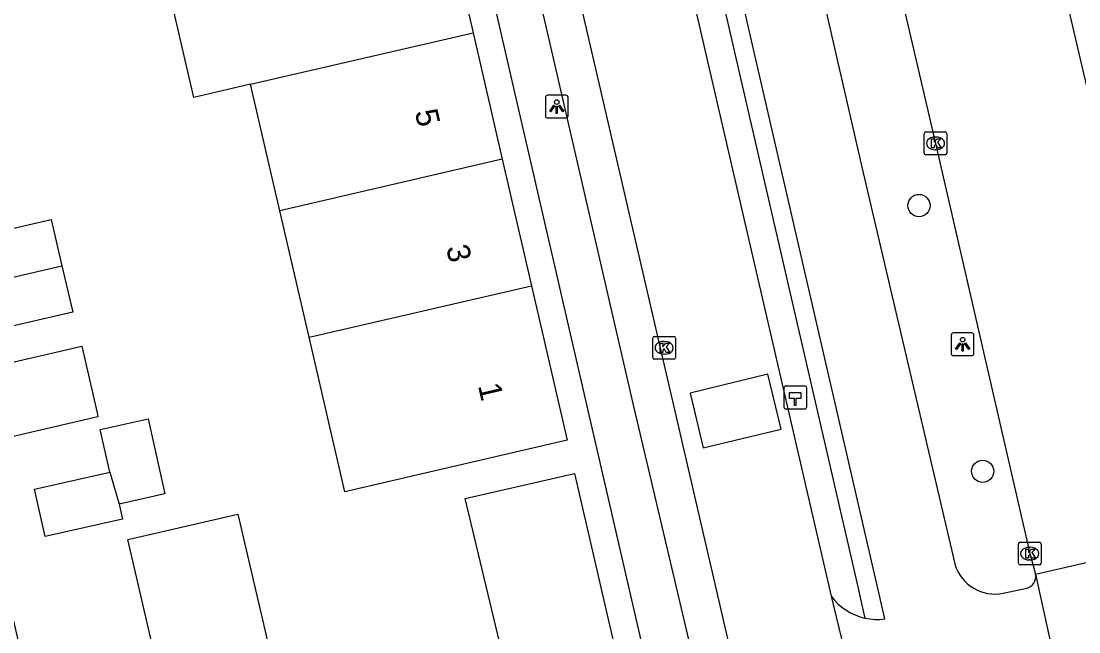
# Model space of a CAD drawing. Extents: x 156414 to 157775, y 382335 to 383765.
# Drawn here: x 156847.47 to 156893.94, y 383422.34 to 383449.16 of the extents above; entities that cross this region are included whole.
import ezdxf

# ---------------------------------------------------------------- set-up
doc = ezdxf.new("R2010")
doc.units = 0
for name, color, linetype in [('IMGEO_Boom', 7, 'Continuous'), ('IMGEO_Fietspad_gesloten', 7, 'Continuous'), ('IMGEO_Haag', 7, 'Continuous'), ('IMGEO_Hectometerpaal', 7, 'Continuous'), ('IMGEO_Kolk', 7, 'Continuous'), ('IMGEO_Lichtpunt', 7, 'Continuous'), ('IMGEO_OVBaan_gesloten', 7, 'Continuous'), ('IMGEO_Pand', 7, 'Continuous'), ('IMGEO_Pand_nummerreeks', 7, 'Continuous'), ('IMGEO_Rijbaan_lokaal_gesloten', 7, 'Continuous'), ('IMGEO_Rijbaan_lokaal_open', 7, 'Continuous'), ('IMGEO_Voetpad_open', 7, 'Continuous')]:
    doc.layers.add(name, color=color, linetype=linetype)

msp = doc.modelspace()

# ---------------------------------------------------------------- linework, layer by layer
at = {"layer": 'IMGEO_Boom'}
for centre in [(156886.915, 383441.064), (156889.715, 383429.39)]:
    msp.add_circle(centre, 0.489, dxfattribs=at)
at = {"layer": 'IMGEO_Fietspad_gesloten'}
for points in [[(156868.936, 383510.129), (156870.413, 383503.686), (156871.258, 383499.999), (156884.472, 383442.498), (156888.5, 383425.274)], [(156885.417, 383422.906), (156885.092, 383424.314), (156867.637, 383499.999), (156866.997, 383502.78), (156865.484, 383509.383)], [(156890.61, 383424.031), (156891.651, 383424.255)]]:
    msp.add_lwpolyline(points, dxfattribs=at)
for centre, radius, start, end in [((156890.262, 383425.853), 1.855, 198.196, 280.7993), ((156891.528, 383424.764), 0.523, 283.5542, 11.6001), ((156885.092, 383425.438), 2.553, 217.0839, 257.5859), ((156885.088, 383425.418), 2.533, 257.567, 277.4539)]:
    msp.add_arc(centre, radius, start, end, dxfattribs=at)
at = {"layer": 'IMGEO_Haag'}
msp.add_lwpolyline([(156851.257, 383540.179), (156855.107, 383533.758), (156855.52, 383533.027), (156857.754, 383529.083), (156858.943, 383526.985), (156860.315, 383524.256), (156861.46, 383521.425), (156862.371, 383518.51), (156863.183, 383515.418), (156863.948, 383512.313), (156864.666, 383509.198), (156866.18, 383502.592), (156866.82, 383499.811), (156884.275, 383424.125), (156884.326, 383423.903), (156884.543, 383422.944)], dxfattribs=at)
at = {"layer": 'IMGEO_Hectometerpaal'}
for p, q in [((156880.985, 383433.049), (156880.985, 383432.208)), ((156880.985, 383433.049), (156880.985, 383432.208)), ((156881.901, 383433.133), (156881.06, 383433.133)), ((156881.901, 383433.133), (156881.06, 383433.133)), ((156881.985, 383432.217), (156881.985, 383433.058)), ((156881.985, 383432.217), (156881.985, 383433.058)), ((156881.069, 383432.133), (156881.91, 383432.133)), ((156881.069, 383432.133), (156881.91, 383432.133))]:
    msp.add_line(p, q, dxfattribs=at)
msp.add_lwpolyline([(156881.51, 383432.277), (156881.45, 383432.277), (156881.45, 383432.582), (156881.23, 383432.582), (156881.23, 383432.851), (156881.73, 383432.851), (156881.73, 383432.582), (156881.51, 383432.582), (156881.51, 383432.277)], dxfattribs=at)
for centre, start, end in [((156881.063, 383433.055), 92.4484, 184.2845), ((156881.063, 383433.055), 92.4484, 184.2845), ((156881.907, 383433.055), 2.4484, 94.2845), ((156881.907, 383433.055), 2.4484, 94.2845), ((156881.063, 383432.211), 182.4484, 274.2845), ((156881.063, 383432.211), 182.4484, 274.2845), ((156881.907, 383432.211), 272.4484, 4.2845), ((156881.907, 383432.211), 272.4484, 4.2845)]:
    msp.add_arc(centre, 0.0779, start, end, dxfattribs=at)
at = {"layer": 'IMGEO_Kolk'}
for p, q in [((156887.143, 383443.37), (156887.143, 383444.222)), ((156887.218, 383444.296), (156888.07, 383444.296)), ((156888.144, 383444.222), (156888.144, 383443.37)), ((156887.631, 383444.076), (156887.656, 383444.076)), ((156888.07, 383443.296), (156887.218, 383443.296)), ((156887.654, 383443.516), (156887.629, 383443.516)), ((156875.295, 383435.315), (156876.147, 383435.315)), ((156875.22, 383434.389), (156875.22, 383435.241)), ((156875.708, 383435.095), (156875.733, 383435.095)), ((156876.221, 383435.241), (156876.221, 383434.389)), ((156875.731, 383434.535), (156875.706, 383434.535)), ((156876.147, 383434.315), (156875.295, 383434.315)), ((156891.284, 383425.35), (156891.284, 383426.202)), ((156891.359, 383426.276), (156892.211, 383426.276)), ((156891.772, 383426.056), (156891.797, 383426.056)), ((156892.285, 383426.202), (156892.285, 383425.35)), ((156892.211, 383425.276), (156891.359, 383425.276)), ((156891.795, 383425.496), (156891.77, 383425.496))]:
    msp.add_line(p, q, dxfattribs=at)
for points in [[(156887.143, 383443.37), (156887.143, 383444.222)], [(156887.218, 383444.296), (156888.07, 383444.296)], [(156888.144, 383444.222), (156888.144, 383443.37)], [(156887.464, 383443.996), (156887.587, 383443.996), (156887.587, 383443.845), (156887.717, 383443.996), (156887.881, 383443.996), (156887.735, 383443.845), (156887.888, 383443.596), (156887.736, 383443.596), (156887.651, 383443.76), (156887.587, 383443.693), (156887.587, 383443.596), (156887.464, 383443.596), (156887.464, 383443.996)], [(156888.07, 383443.296), (156887.218, 383443.296)], [(156875.295, 383435.315), (156876.147, 383435.315)], [(156875.22, 383434.389), (156875.22, 383435.241)], [(156875.541, 383435.015), (156875.664, 383435.015), (156875.664, 383434.864), (156875.794, 383435.015), (156875.958, 383435.015), (156875.812, 383434.864), (156875.965, 383434.615), (156875.813, 383434.615), (156875.728, 383434.779), (156875.664, 383434.712), (156875.664, 383434.615), (156875.541, 383434.615), (156875.541, 383435.015)], [(156876.221, 383435.241), (156876.221, 383434.389)], [(156876.147, 383434.315), (156875.295, 383434.315)], [(156891.284, 383425.35), (156891.284, 383426.202)], [(156891.359, 383426.276), (156892.211, 383426.276)], [(156891.605, 383425.976), (156891.728, 383425.976), (156891.728, 383425.825), (156891.858, 383425.976), (156892.022, 383425.976), (156891.876, 383425.825), (156892.029, 383425.576), (156891.877, 383425.576), (156891.792, 383425.74), (156891.728, 383425.673), (156891.728, 383425.576), (156891.605, 383425.576), (156891.605, 383425.976)], [(156892.285, 383426.202), (156892.285, 383425.35)], [(156892.211, 383425.276), (156891.359, 383425.276)]]:
    msp.add_lwpolyline(points, dxfattribs=at)
for centre, start, end in [((156887.22, 383444.22), 91.552, 178.448), ((156887.22, 383444.22), 91.552, 178.448), ((156888.068, 383444.22), 1.552, 88.448), ((156888.068, 383444.22), 1.552, 88.448), ((156887.22, 383443.372), 181.552, 268.448), ((156887.22, 383443.372), 181.552, 268.448), ((156888.068, 383443.372), 271.552, 358.448), ((156888.068, 383443.372), 271.552, 358.448), ((156875.297, 383435.239), 91.552, 178.448), ((156875.297, 383435.239), 91.552, 178.448), ((156876.145, 383435.239), 1.552, 88.448), ((156876.145, 383435.239), 1.552, 88.448), ((156875.297, 383434.391), 181.552, 268.448), ((156875.297, 383434.391), 181.552, 268.448), ((156876.145, 383434.391), 271.552, 358.448), ((156876.145, 383434.391), 271.552, 358.448), ((156891.361, 383426.2), 91.552, 178.448), ((156891.361, 383426.2), 91.552, 178.448), ((156892.209, 383426.2), 1.552, 88.448), ((156892.209, 383426.2), 1.552, 88.448), ((156891.361, 383425.352), 181.552, 268.448), ((156891.361, 383425.352), 181.552, 268.448), ((156892.209, 383425.352), 271.552, 358.448), ((156892.209, 383425.352), 271.552, 358.448)]:
    msp.add_arc(centre, 0.0765, start, end, dxfattribs=at)
for centre, major_axis, ratio, start_param, end_param in [((156887.63, 383443.796), (-0.387, 0.002), 0.722429, 4.712389, 7.853982), ((156887.655, 383443.796), (-0.39, 0.002), 0.717154, 1.570796, 4.712389), ((156875.707, 383434.815), (-0.387, 0.002), 0.722429, 4.712389, 7.853982), ((156875.732, 383434.815), (-0.39, 0.002), 0.717154, 1.570796, 4.712389), ((156891.771, 383425.776), (-0.387, 0.002), 0.722429, 4.712389, 7.853982), ((156891.796, 383425.776), (-0.39, 0.002), 0.717154, 1.570796, 4.712389)]:
    msp.add_ellipse(centre, major_axis=major_axis, ratio=ratio, start_param=start_param, end_param=end_param, dxfattribs=at)
at = {"layer": 'IMGEO_Lichtpunt'}
for p, q in [((156870.506, 383445.812), (156870.506, 383445.005)), ((156870.506, 383445.812), (156870.506, 383445.005)), ((156871.408, 383445.907), (156870.6, 383445.907)), ((156871.408, 383445.907), (156870.6, 383445.907)), ((156871.502, 383445.005), (156871.502, 383445.812)), ((156871.502, 383445.005), (156871.502, 383445.812)), ((156870.6, 383444.911), (156871.408, 383444.911)), ((156870.6, 383444.911), (156871.408, 383444.911)), ((156888.336, 383435.372), (156888.336, 383434.565)), ((156888.336, 383435.372), (156888.336, 383434.565)), ((156889.238, 383435.467), (156888.43, 383435.467)), ((156889.238, 383435.467), (156888.43, 383435.467)), ((156889.332, 383434.565), (156889.332, 383435.372)), ((156889.332, 383434.565), (156889.332, 383435.372)), ((156888.43, 383434.471), (156889.238, 383434.471)), ((156888.43, 383434.471), (156889.238, 383434.471))]:
    msp.add_line(p, q, dxfattribs=at)
for points in [[(156870.88, 383445.476), (156870.919, 383445.448), (156870.731, 383445.186), (156870.693, 383445.213), (156870.88, 383445.476)], [(156870.982, 383445.428), (156871.029, 383445.428), (156871.029, 383445.106), (156870.982, 383445.106), (156870.982, 383445.428)], [(156871.092, 383445.448), (156871.13, 383445.475), (156871.317, 383445.213), (156871.278, 383445.185), (156871.092, 383445.448)], [(156888.71, 383435.036), (156888.749, 383435.008), (156888.561, 383434.746), (156888.523, 383434.773), (156888.71, 383435.036)], [(156888.812, 383434.988), (156888.859, 383434.988), (156888.859, 383434.666), (156888.812, 383434.666), (156888.812, 383434.988)], [(156888.922, 383435.008), (156888.96, 383435.035), (156889.147, 383434.773), (156889.108, 383434.745), (156888.922, 383435.008)]]:
    msp.add_lwpolyline(points, dxfattribs=at)
for centre in [(156871.005, 383445.61), (156888.835, 383435.17)]:
    msp.add_circle(centre, 0.0994, dxfattribs=at)
for centre, start, end in [((156870.6, 383445.812), 90, 180), ((156870.6, 383445.812), 90, 180), ((156871.408, 383445.812), 0, 90), ((156871.408, 383445.812), 0, 90), ((156870.6, 383445.005), 180, 270), ((156870.6, 383445.005), 180, 270), ((156871.408, 383445.005), 270, 0), ((156871.408, 383445.005), 270, 360), ((156888.43, 383435.372), 90, 180), ((156888.43, 383435.372), 90, 180), ((156889.238, 383435.372), 0, 90), ((156889.238, 383435.372), 0, 90), ((156888.43, 383434.565), 180, 270), ((156888.43, 383434.565), 180, 270), ((156889.238, 383434.565), 270, 0), ((156889.238, 383434.565), 270, 360)]:
    msp.add_arc(centre, 0.0946, start, end, dxfattribs=at)
at = {"layer": 'IMGEO_OVBaan_gesloten'}
for points in [[(156872.154, 383511.005), (156873.65, 383504.58), (156874.297, 383501.691), (156874.682, 383499.999), (156878.5, 383483.305), (156882.986, 383463.768), (156887.645, 383443.796), (156891.786, 383425.777), (156892.041, 383424.869)], [(156896.345, 383437.305), (156894.667, 383444.682), (156887.301, 383476.122)], [(156892.041, 383424.869), (156898.841, 383426.444)], [(156892.041, 383424.869), (156892.878, 383421.065)]]:
    msp.add_lwpolyline(points, dxfattribs=at)
at = {"layer": 'IMGEO_Pand'}
for points in [[(156866.043, 383454.202), (156867.326, 383448.648)], [(156857.555, 383446.392), (156855.061, 383445.816), (156853.848, 383451.069), (156854.079, 383451.122), (156854.011, 383451.424)], [(156857.555, 383446.392), (156867.326, 383448.648)], [(156867.326, 383448.648), (156868.609, 383443.095)], [(156858.838, 383440.838), (156857.555, 383446.392)], [(156868.609, 383443.095), (156858.838, 383440.838)], [(156868.609, 383443.095), (156869.891, 383437.541)], [(156845.493, 383439.687), (156848.796, 383440.45), (156849.267, 383438.414)], [(156860.121, 383435.286), (156858.838, 383440.838)], [(156845.964, 383437.65), (156849.267, 383438.414)], [(156849.267, 383438.414), (156849.738, 383436.377), (156846.435, 383435.613)], [(156869.891, 383437.541), (156871.459, 383430.753), (156861.689, 383428.495), (156860.121, 383435.286)], [(156860.121, 383435.286), (156869.891, 383437.541)], [(156851.371, 383429.346), (156850.95, 383431.229), (156853.048, 383431.698), (156853.786, 383428.396), (156851.775, 383427.947)], [(156851.775, 383427.947), (156851.924, 383427.283), (156848.527, 383426.524), (156848.062, 383428.606), (156851.371, 383429.346)], [(156851.371, 383429.346), (156851.775, 383427.947)], [(156863.907, 383419.729), (156868.741, 383420.855), (156866.98, 383428.197), (156871.784, 383429.292), (156874.942, 383415.61), (156865.368, 383413.401)], [(156853.429, 383420.903), (156852.159, 383426.388), (156856.995, 383427.514), (156859.07, 383418.603), (156863.907, 383419.729)]]:
    msp.add_lwpolyline(points, dxfattribs=at)
at = {"layer": 'IMGEO_Rijbaan_lokaal_gesloten'}
for points in [[(156860.959, 383519.485), (156883.055, 383423.898)], [(156879.985, 383415.726), (156856.388, 383517.559)], [(156883.055, 383423.898), (156884.428, 383418.28)]]:
    msp.add_lwpolyline(points, dxfattribs=at)
at = {"layer": 'IMGEO_Rijbaan_lokaal_open'}
msp.add_lwpolyline([(156877.443, 383430.421), (156880.869, 383431.243), (156880.284, 383433.651), (156876.863, 383432.825), (156877.443, 383430.421)], dxfattribs=at)
at = {"layer": 'IMGEO_Voetpad_open'}
for points in [[(156879.985, 383415.726), (156878.368, 383415.347), (156874.36, 383432.367), (156854.689, 383517.604)], [(156876.388, 383414.72), (156853.384, 383514.459)], [(156846.435, 383435.613), (156846.783, 383434.108), (156850.133, 383434.882), (156850.808, 383431.962), (156850.849, 383431.786), (156847.509, 383431.014), (156845.929, 383430.648), (156846.483, 383428.253), (156845.908, 383428.124), (156845.964, 383427.88), (156847.876, 383419.618)]]:
    msp.add_lwpolyline(points, dxfattribs=at)

# ---------------------------------------------------------------- texts
at = {"layer": 'IMGEO_Pand_nummerreeks'}
for s, p in [('5', (156864.762, 383445.182)), ('3', (156866.138, 383439.223)), ('1', (156867.539, 383433.153))]:
    msp.add_text(s, height=1, rotation=283.0049, dxfattribs=at).set_placement(p)

doc.saveas('drawing.dxf')
